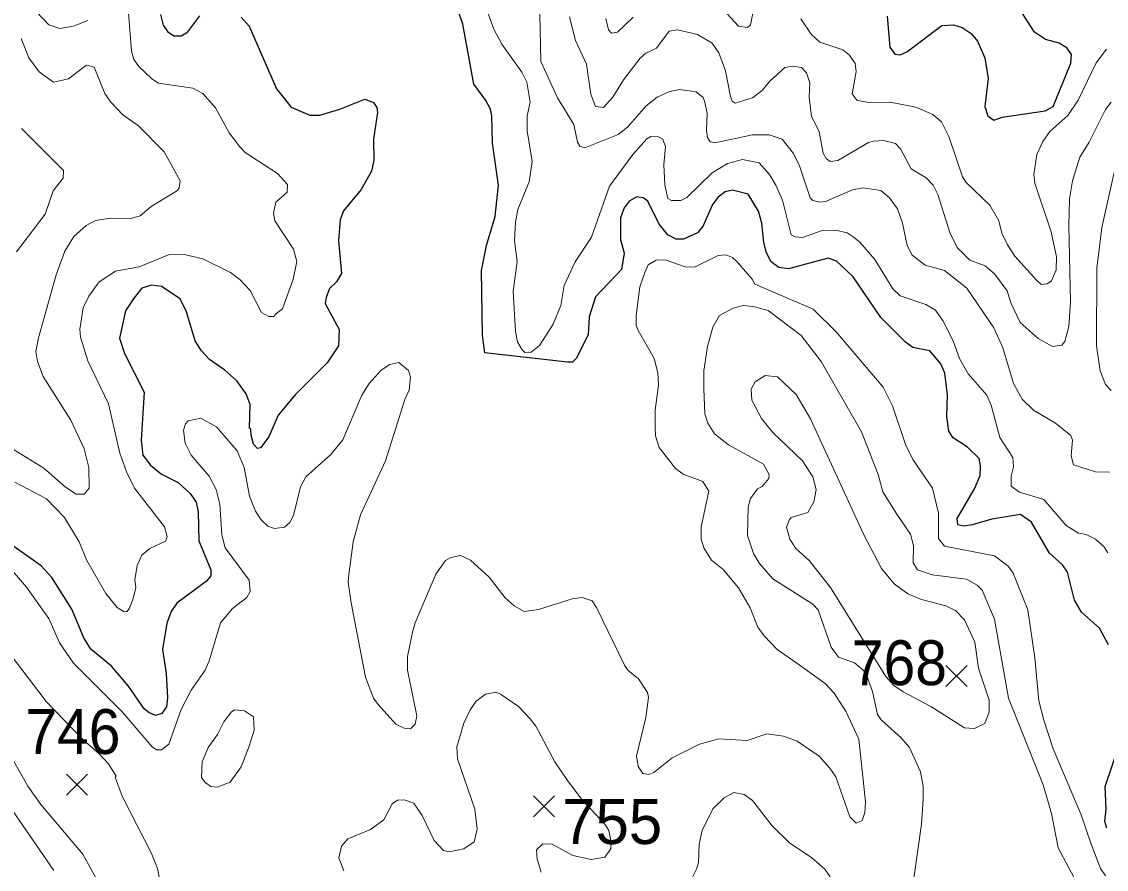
# Model space of a CAD drawing. Extents: x 294.2 to 320.3, y 7482.7 to 7510.7.
# Drawn here: x 302.048 to 303.984, y 7486.646 to 7488.157 of the extents above; entities that cross this region are included whole.
import ezdxf
from ezdxf.enums import TextEntityAlignment as Align

# ---------------------------------------------------------------- set-up
doc = ezdxf.new("R2010")
doc.units = 0
doc.header["$LTSCALE"] = 0.032
for name, color, linetype, lineweight in [('1', 7, 'Continuous', 25), ('2', 7, 'Continuous', 13), ('21', 7, 'Continuous', 25)]:
    doc.layers.add(name, color=color, linetype=linetype, lineweight=lineweight)
doc.layers.add('61', color=7, linetype='Continuous')

msp = doc.modelspace()

# ---------------------------------------------------------------- linework, layer by layer
at = {"layer": '1'}
for points in [[(303.5926, 7488.1667), (303.5976, 7488.1113), (303.6064, 7488.0989), (303.6159, 7488.0978), (303.6278, 7488.1032), (303.6905, 7488.15), (303.7111, 7488.1511), (303.7267, 7488.1466), (303.7428, 7488.1358), (303.7539, 7488.1224), (303.7673, 7488.0922), (303.7728, 7488.0556), (303.7668, 7488.0056), (303.7723, 7487.9889), (303.7829, 7487.9814), (303.7978, 7487.9868), (303.8747, 7487.9981), (303.8891, 7488.0056), (303.9202, 7488.083), (303.9219, 7488.0986), (303.9141, 7488.1099), (303.8994, 7488.1185), (303.875, 7488.125), (303.8555, 7488.1384), (303.8128, 7488.2056)], [(302.8708, 7487.5974), (302.8691, 7487.7136), (302.8779, 7487.7577), (302.8932, 7487.8098), (302.8993, 7487.8652), (302.8884, 7487.9404), (302.8871, 7487.9888), (302.8848, 7488.0012), (302.8765, 7488.0162), (302.8555, 7488.0458), (302.8355, 7488.1528), (302.8211, 7488.1942)], [(302.2964, 7488.1695), (302.3009, 7488.1507), (302.3086, 7488.1394), (302.32, 7488.1319), (302.3328, 7488.1319), (302.345, 7488.1389), (302.3666, 7488.1674)], [(302.4401, 7488.1652), (302.4545, 7488.1491), (302.5034, 7488.0373), (302.5292, 7488.0045), (302.5625, 7487.99), (302.5802, 7487.9905), (302.616, 7488.0007), (302.6609, 7488.0185), (302.6765, 7488.0131), (302.682, 7488.004), (302.6831, 7487.9948), (302.6762, 7487.9475), (302.6768, 7487.9098), (302.6729, 7487.8905), (302.6541, 7487.8576), (302.6224, 7487.8198), (302.6168, 7487.8037), (302.614, 7487.7671), (302.6193, 7487.7079), (302.6104, 7487.6934), (302.5977, 7487.681), (302.5916, 7487.6649), (302.5902, 7487.6547), (302.6147, 7487.608), (302.6135, 7487.5789), (302.5933, 7487.5488), (302.5367, 7487.4918)], [(303.9879, 7487.0458), (303.9717, 7487.0759), (303.9395, 7487.1039), (303.9268, 7487.1254), (303.9148, 7487.1754), (303.9054, 7487.1888), (303.8821, 7487.2093), (303.8502, 7487.2647), (303.8308, 7487.2781), (303.7792, 7487.27), (303.7445, 7487.2598), (303.7296, 7487.2576), (303.719, 7487.2598), (303.7179, 7487.2711), (303.7484, 7487.3239), (303.7584, 7487.3481), (303.7595, 7487.3653), (303.7567, 7487.3782), (303.7362, 7487.3982), (303.7107, 7487.4148), (303.7027, 7487.4266), (303.6993, 7487.453), (303.7003, 7487.4918), (303.6958, 7487.53), (303.6886, 7487.5467), (303.6687, 7487.5703), (303.6387, 7487.5762), (303.6253, 7487.5854), (303.5814, 7487.6296), (303.532, 7487.7023), (303.5198, 7487.7141), (303.5021, 7487.7302), (303.4876, 7487.7356), (303.4165, 7487.7162), (303.3993, 7487.7189), (303.386, 7487.7286), (303.3777, 7487.7447), (303.3727, 7487.7635), (303.3691, 7487.7979), (303.363, 7487.8189), (303.3447, 7487.8495), (303.3167, 7487.8565), (303.3039, 7487.8533), (303.2912, 7487.8441), (303.2812, 7487.8312), (303.264, 7487.792), (303.2543, 7487.7807), (303.2293, 7487.7689), (303.216, 7487.7689), (303.2016, 7487.7769), (303.1861, 7487.7958), (303.1659, 7487.8372), (303.1575, 7487.8431), (303.1459, 7487.8447), (303.1326, 7487.8372), (303.1232, 7487.8248), (303.1171, 7487.8071), (303.1171, 7487.7684), (303.1232, 7487.7442), (303.1187, 7487.7151), (303.0724, 7487.6662), (303.0613, 7487.6307), (303.0593, 7487.5985), (303.0377, 7487.5566), (303.031, 7487.5496), (303.0223, 7487.5498), (302.8748, 7487.5664), (302.8708, 7487.5974)], [(302.458, 7487.4197), (302.4575, 7487.4304), (302.4549, 7487.4324), (302.4564, 7487.4745), (302.4489, 7487.4933), (302.4322, 7487.5169), (302.4112, 7487.5357), (302.3834, 7487.5546), (302.3696, 7487.5702), (302.3582, 7487.5879), (302.3427, 7487.6396), (302.331, 7487.6627), (302.298, 7487.6847), (302.2802, 7487.6874), (302.263, 7487.682), (302.2492, 7487.6648), (302.2337, 7487.6417), (302.2233, 7487.5925), (302.2322, 7487.5656), (302.2669, 7487.4962), (302.2616, 7487.4107), (302.2649, 7487.3843), (302.2783, 7487.3661), (302.2982, 7487.3504), (302.3276, 7487.3354), (302.3492, 7487.316), (302.3597, 7487.3004), (302.3636, 7487.2832), (302.3644, 7487.2311), (302.3861, 7487.1794), (302.3861, 7487.1692), (302.3783, 7487.1595), (302.3254, 7487.1203), (302.3154, 7487.1052), (302.3076, 7487.0848), (302.2995, 7487.0374), (302.3062, 7486.9949), (302.3084, 7486.9513), (302.3067, 7486.9352), (302.2984, 7486.9234), (302.2873, 7486.9201), (302.2751, 7486.925), (302.2673, 7486.932), (302.239, 7486.9723), (302.209, 7487.0078), (302.1719, 7487.0379), (302.1593, 7487.0583), (302.1377, 7487.1096), (302.1022, 7487.166), (302.0834, 7487.1865), (302.0287, 7487.2252)], [(302.5367, 7487.4918), (302.5062, 7487.4552), (302.4896, 7487.417), (302.4746, 7487.3971), (302.4691, 7487.396), (302.4624, 7487.4036), (302.458, 7487.4197)], [(303.9847, 7486.7188), (303.9814, 7486.7312), (303.9836, 7486.7537), (303.9819, 7486.7935), (304.0077, 7486.8705)]]:
    msp.add_lwpolyline(points, dxfattribs=at)
at = {"layer": '2'}
for points in [[(302.7582, 7488.3281), (302.8048, 7488.3134), (302.8221, 7488.3007), (302.8361, 7488.2854), (302.845, 7488.2688), (302.891, 7488.1437), (302.9051, 7488.1168)], [(303.3609, 7488.2113), (303.3488, 7488.1513), (303.3437, 7488.1468), (303.3277, 7488.1487), (303.2747, 7488.2069)], [(302.3106, 7487.7414), (302.3362, 7487.7427), (302.3719, 7487.7344), (302.4211, 7487.7095), (302.4383, 7487.6967), (302.4562, 7487.6776), (302.4766, 7487.6386), (302.4894, 7487.6316), (302.4984, 7487.6316), (302.5022, 7487.636), (302.5136, 7487.645), (302.5328, 7487.698), (302.5392, 7487.7293), (302.5335, 7487.7516), (302.5002, 7487.802), (302.4977, 7487.8155), (302.5021, 7487.8353), (302.522, 7487.8531), (302.5226, 7487.8665), (302.5047, 7487.8863), (302.4472, 7487.924), (302.4377, 7487.9336), (302.4185, 7487.9585), (302.3943, 7488.0032), (302.3719, 7488.0287), (302.3541, 7488.0383), (302.2927, 7488.0472), (302.2806, 7488.0549), (302.2576, 7488.0773), (302.2487, 7488.0894), (302.2442, 7488.1041), (302.2385, 7488.1807)], [(302.1663, 7488.1589), (302.1408, 7488.1487), (302.1165, 7488.1449), (302.0967, 7488.1513), (302.075, 7488.1743)], [(302.9733, 7488.1705), (302.9746, 7488.0862), (303.0047, 7488.0211), (303.0334, 7487.9738), (303.0404, 7487.9419), (303.0442, 7487.9349), (303.0532, 7487.9323), (303.1125, 7487.9559), (303.1292, 7487.9687), (303.163, 7488.007), (303.1822, 7488.0223), (303.2032, 7488.0319), (303.2224, 7488.0358), (303.2518, 7488.0319), (303.2645, 7488.0217), (303.2677, 7488.0134), (303.2715, 7487.993), (303.2703, 7487.9623), (303.2722, 7487.9502), (303.2772, 7487.9425), (303.285, 7487.9412), (303.3526, 7487.9553), (303.382, 7487.9553), (303.4056, 7487.9476), (303.4254, 7487.9221), (303.4363, 7487.8998), (303.4554, 7487.8429), (303.4599, 7487.8384), (303.4727, 7487.8353), (303.4829, 7487.8365), (303.5307, 7487.857), (303.5493, 7487.8608), (303.5812, 7487.8557), (303.5972, 7487.8429), (303.6112, 7487.8231), (303.6201, 7487.7976), (303.6284, 7487.758), (303.6374, 7487.7407), (303.6604, 7487.7229), (303.6949, 7487.7133), (303.7351, 7487.682), (303.7828, 7487.6109), (303.7989, 7487.5754)], [(303.0257, 7488.1654), (303.0366, 7488.1232), (303.0563, 7488.0811), (303.064, 7488.0275), (303.0723, 7488.0057), (303.0864, 7488.0038), (303.103, 7488.0224), (303.1221, 7488.053), (303.1521, 7488.0919), (303.1624, 7488.1009), (303.1809, 7488.1098), (303.2038, 7488.1398), (303.2186, 7488.1423), (303.2543, 7488.1341), (303.2805, 7488.1187), (303.2926, 7488.1015), (303.3041, 7488.0696), (303.313, 7488.0236), (303.3162, 7488.0153), (303.3213, 7488.0115), (303.3526, 7488.021), (303.3699, 7488.0344), (303.3826, 7488.0504), (303.4101, 7488.0753), (303.4241, 7488.0779), (303.4401, 7488.0753), (303.449, 7488.0658), (303.4547, 7488.0479), (303.4535, 7488.0224), (303.458, 7487.9879), (303.4713, 7487.9611), (303.4784, 7487.9227), (303.4841, 7487.9131), (303.4911, 7487.9074), (303.5046, 7487.9093), (303.5595, 7487.9413), (303.5684, 7487.9438), (303.5863, 7487.9451), (303.6074, 7487.94)], [(303.1393, 7488.1647), (303.1113, 7488.1385), (303.1011, 7488.1366), (303.0953, 7488.1424), (303.0908, 7488.1628)], [(303.8851, 7487.7823), (303.8947, 7487.7376), (303.894, 7487.7146), (303.8857, 7487.6948), (303.8781, 7487.6897), (303.8678, 7487.6884), (303.8589, 7487.6961), (303.8206, 7487.7389), (303.8072, 7487.7593), (303.7976, 7487.7797), (303.7919, 7487.802), (303.7759, 7487.8301), (303.7338, 7487.8704), (303.7274, 7487.8806), (303.7025, 7487.9521), (303.6897, 7487.9783), (303.6744, 7487.9917), (303.6438, 7488.0044), (303.5978, 7488.0134), (303.5608, 7488.0128), (303.539, 7488.0166), (303.5301, 7488.0281), (303.5377, 7488.0683), (303.5359, 7488.0824), (303.5257, 7488.097), (303.5135, 7488.1066), (303.4726, 7488.1207), (303.4573, 7488.1347), (303.4388, 7488.1621)], [(302.0182, 7487.4037), (302.0878, 7487.3609), (302.1267, 7487.327), (302.1459, 7487.3143), (302.16, 7487.3143), (302.1689, 7487.3251), (302.1682, 7487.3622), (302.1599, 7487.3954), (302.1363, 7487.4464), (302.0871, 7487.5243), (302.0769, 7487.5512), (302.0737, 7487.569), (302.0782, 7487.5933), (302.1101, 7487.7057), (302.1254, 7487.7478), (302.1414, 7487.7739), (302.1638, 7487.7937), (302.1804, 7487.8027), (302.2072, 7487.8065), (302.2417, 7487.8052), (302.2596, 7487.811), (302.2793, 7487.8276), (302.3266, 7487.8557), (302.3297, 7487.8608), (302.331, 7487.8729), (302.303, 7487.9246), (302.257, 7487.9712), (302.2289, 7487.9911), (302.2078, 7488.0134), (302.197, 7488.0287), (302.1778, 7488.076), (302.165, 7488.0792), (302.1599, 7488.0766), (302.1319, 7488.0549), (302.1051, 7488.0491), (302.0795, 7488.0677), (302.061, 7488.0926), (302.0475, 7488.1271)], [(302.9051, 7488.1168), (302.9408, 7488.067), (302.9497, 7488.0492), (302.9555, 7488.0134), (302.9503, 7487.9891), (302.9503, 7487.9623), (302.9593, 7487.9074), (302.9542, 7487.8717), (302.9339, 7487.8221), (302.9293, 7487.7992), (302.9276, 7487.7662), (302.9328, 7487.7294), (302.9253, 7487.6757), (302.9293, 7487.6044), (302.9333, 7487.5861), (302.9414, 7487.5721), (302.946, 7487.5671), (302.9574, 7487.5677), (302.9727, 7487.5798), (302.997, 7487.6176), (303.0104, 7487.6508), (303.0167, 7487.6865), (303.0359, 7487.7287), (303.0653, 7487.7727), (303.0972, 7487.8634), (303.1387, 7487.9201), (303.1638, 7487.9482), (303.1712, 7487.9521), (303.185, 7487.9515), (303.1925, 7487.9476), (303.1971, 7487.934), (303.1942, 7487.9023), (303.1959, 7487.8661), (303.2011, 7487.8416), (303.208, 7487.8382), (303.2246, 7487.8382), (303.235, 7487.8433), (303.2804, 7487.8876), (303.3079, 7487.9042), (303.3348, 7487.9112), (303.3641, 7487.9055), (303.3826, 7487.8844), (303.3941, 7487.8653), (303.4057, 7487.8389), (303.4217, 7487.7771), (303.4286, 7487.7732), (303.4418, 7487.7721), (303.4765, 7487.7848), (303.5008, 7487.7855), (303.5212, 7487.7804), (303.532, 7487.7733), (303.5441, 7487.7637), (303.571, 7487.7331), (303.6029, 7487.6807), (303.6157, 7487.668), (303.6616, 7487.6527), (303.6789, 7487.6424), (303.6929, 7487.6227), (303.7108, 7487.5882), (303.7216, 7487.5563), (303.737, 7487.5288), (303.7708, 7487.4911), (303.7785, 7487.4733), (303.7938, 7487.4158), (303.8168, 7487.38), (303.8181, 7487.3634), (303.8142, 7487.3468), (303.8142, 7487.329), (303.8289, 7487.3181), (303.8723, 7487.3053), (303.9119, 7487.2587), (303.9342, 7487.2453), (303.9477, 7487.2428), (303.9643, 7487.2344), (303.9796, 7487.221), (303.9866, 7487.2102)], [(303.984, 7488.1079), (303.9655, 7488.0836), (303.9336, 7488.0172), (303.9151, 7487.9898)], [(303.7044, 7487.781), (303.7178, 7487.7542), (303.7402, 7487.7318), (303.7676, 7487.7216), (303.7849, 7487.7069), (303.8066, 7487.6769), (303.8136, 7487.6559), (303.8302, 7487.6207), (303.8621, 7487.592), (303.8877, 7487.5779), (303.9042, 7487.5799), (303.91, 7487.5869), (303.917, 7487.6137), (303.9196, 7487.6571), (303.917, 7487.7938), (303.9183, 7487.841), (303.9234, 7487.8729), (303.9368, 7487.9151), (303.9534, 7487.9419), (303.9821, 7488.0006), (303.9924, 7488.0134)], [(303.9151, 7487.9898), (303.8832, 7487.961), (303.8704, 7487.9432), (303.8595, 7487.9202), (303.8544, 7487.8844), (303.8564, 7487.8691), (303.8851, 7487.7823)], [(302.0393, 7487.7465), (302.0904, 7487.8136), (302.1044, 7487.8551), (302.1223, 7487.8781), (302.1229, 7487.8914), (302.0482, 7487.9662)], [(303.6074, 7487.94), (303.6163, 7487.9304), (303.6355, 7487.8946), (303.6623, 7487.8787), (303.6751, 7487.8653), (303.6833, 7487.8487), (303.7044, 7487.781)], [(303.9924, 7487.4994), (303.9821, 7487.5103), (303.9726, 7487.5346), (303.9662, 7487.5792), (303.9668, 7487.7172), (303.9757, 7487.7899), (303.9987, 7487.8934)], [(302.1523, 7487.6086), (302.158, 7487.6469), (302.1683, 7487.6674), (302.1868, 7487.6929), (302.2161, 7487.712), (302.2583, 7487.7197), (302.3106, 7487.7414)], [(303.4318, 7487.0135), (303.3967, 7487.0378), (303.373, 7487.062), (303.3622, 7487.0774), (303.3481, 7487.1119), (303.3277, 7487.1476), (303.3002, 7487.1802), (303.2792, 7487.1968), (303.2658, 7487.2191), (303.2606, 7487.2345), (303.2606, 7487.2562), (303.2747, 7487.32), (303.2639, 7487.3372), (303.2288, 7487.35), (303.2153, 7487.3602), (303.186, 7487.3979), (303.1796, 7487.4184), (303.1789, 7487.4337), (303.1789, 7487.4643), (303.1847, 7487.509), (303.1834, 7487.5307), (303.177, 7487.5563), (303.1668, 7487.5741), (303.1483, 7487.6061), (303.1451, 7487.615), (303.1451, 7487.6329), (303.1515, 7487.684), (303.1604, 7487.7095), (303.1662, 7487.7235), (303.1805, 7487.7318), (303.1968, 7487.7324), (303.2326, 7487.7197), (303.2492, 7487.7191), (303.2913, 7487.7401), (303.3047, 7487.7414), (303.3169, 7487.7363), (303.3245, 7487.7293), (303.352, 7487.698), (303.3564, 7487.689), (303.4605, 7487.6444), (303.5014, 7487.6048), (303.5857, 7487.5051), (303.6023, 7487.472), (303.6253, 7487.403), (303.6386, 7487.3762), (303.6738, 7487.3251), (303.6846, 7487.2804), (303.6846, 7487.2357), (303.6948, 7487.2217), (303.7842, 7487.2045), (303.8085, 7487.1859), (303.8174, 7487.1738), (303.8436, 7487.1081), (303.8564, 7487.0225), (303.8634, 7486.9459), (303.8723, 7486.9114), (303.8889, 7486.8603), (303.9387, 7486.7428), (303.9566, 7486.6905), (303.9732, 7486.6471), (303.9821, 7486.6343)], [(303.6399, 7486.6254), (303.6539, 7486.7262), (303.6572, 7486.7709), (303.6572, 7486.7939), (303.6521, 7486.8195), (303.6323, 7486.8629), (303.6176, 7486.8801), (303.5818, 7486.912), (303.5755, 7486.9216), (303.5665, 7486.9625), (303.5543, 7486.997), (303.5343, 7487.0136), (303.5058, 7487.0238), (303.4931, 7487.0416), (303.4695, 7487.1081), (303.4599, 7487.1183), (303.389, 7487.1636), (303.3648, 7487.1911), (303.3545, 7487.2089), (303.3436, 7487.2409), (303.3449, 7487.2919), (303.3488, 7487.3066), (303.3615, 7487.3239), (303.3699, 7487.3283), (303.3814, 7487.3423), (303.382, 7487.3494), (303.3718, 7487.3679), (303.3098, 7487.4024), (303.2849, 7487.4222), (303.2728, 7487.4413), (303.2677, 7487.4579), (303.2658, 7487.5026), (303.2658, 7487.5346), (303.2721, 7487.578), (303.2818, 7487.6124), (303.2938, 7487.6329), (303.3182, 7487.6463), (303.336, 7487.6507), (303.3539, 7487.6494), (303.3807, 7487.6418), (303.4394, 7487.5977)], [(302.0361, 7487.336), (302.0929, 7487.306), (302.1248, 7487.2728), (302.151, 7487.2294), (302.165, 7487.1962), (302.1989, 7487.1374), (302.2187, 7487.1125), (302.2314, 7487.1049), (302.2366, 7487.1055), (302.2404, 7487.1106), (302.2467, 7487.1259), (302.2519, 7487.1482), (302.2506, 7487.1617), (302.2544, 7487.1872), (302.2627, 7487.2057), (302.2774, 7487.2178), (302.3049, 7487.2306), (302.308, 7487.2383), (302.3036, 7487.2562), (302.25, 7487.3251), (302.2353, 7487.3545), (302.2238, 7487.3877), (302.2033, 7487.4758), (302.1663, 7487.5524), (302.1535, 7487.5946), (302.1523, 7487.6086)], [(303.4394, 7487.5977), (303.4752, 7487.5512), (303.5467, 7487.4254), (303.5767, 7487.3494), (303.585, 7487.3187), (303.6099, 7487.2791), (303.6342, 7487.2434)], [(303.7989, 7487.5754), (303.8181, 7487.5116), (303.8334, 7487.4841), (303.8538, 7487.4643), (303.8928, 7487.4413), (303.9202, 7487.419), (303.9234, 7487.4107)], [(302.0252, 7487.1859), (302.0572, 7487.1489), (302.0967, 7487.0927), (302.1159, 7487.0493), (302.1408, 7487.0135), (302.2276, 7486.9267), (302.2812, 7486.8642), (302.2889, 7486.859), (302.2979, 7486.859), (302.3113, 7486.8686), (302.333, 7486.9306), (302.3509, 7486.965), (302.3757, 7487.0008), (302.3828, 7487.0174), (302.4032, 7487.0851), (302.4249, 7487.1106), (302.4504, 7487.1304), (302.4562, 7487.1412), (302.4543, 7487.161), (302.4115, 7487.2191), (302.4058, 7487.2421), (302.4019, 7487.297), (302.3955, 7487.3226), (302.3828, 7487.3468), (302.3509, 7487.3839), (302.34, 7487.4056), (302.3374, 7487.4286), (302.3406, 7487.4401), (302.3457, 7487.4451), (302.3681, 7487.4502), (302.3962, 7487.4343), (302.4332, 7487.3921), (302.4454, 7487.3622), (302.4549, 7487.3111), (302.4658, 7487.2843), (302.476, 7487.2689), (302.4875, 7487.2574), (302.4996, 7487.2536), (302.5175, 7487.2555), (302.5271, 7487.2638), (302.5335, 7487.2766), (302.5462, 7487.3277), (302.5552, 7487.3456), (302.5998, 7487.3851), (302.6216, 7487.4113), (302.6554, 7487.4911), (302.6682, 7487.5116), (302.6899, 7487.5358), (302.7052, 7487.546), (302.7212, 7487.5492), (302.7384, 7487.5352), (302.7422, 7487.5231), (302.7397, 7487.5001), (302.732, 7487.4835), (302.6975, 7487.3737), (302.6528, 7487.2779), (302.64, 7487.2294), (302.6324, 7487.1706), (302.6311, 7487.1579), (302.6362, 7487.1208), (302.6618, 7486.988), (302.6765, 7486.951), (302.6847, 7486.9395), (302.7161, 7486.9044), (302.7308, 7486.8973), (302.7423, 7486.896), (302.7505, 7486.9043), (302.7537, 7486.9191)], [(303.9234, 7487.4107), (303.9208, 7487.3826), (303.9253, 7487.3666), (303.9643, 7487.3545), (303.9892, 7487.3539)], [(303.6342, 7487.2434), (303.6399, 7487.223), (303.6393, 7487.1923), (303.647, 7487.1796), (303.6731, 7487.1706), (303.7344, 7487.1629), (303.7536, 7487.1521), (303.7625, 7487.1432), (303.7842, 7487.0915), (303.8091, 7486.951)], [(302.7537, 7486.9191), (302.7371, 7487.0008), (302.7371, 7487.0251), (302.746, 7487.0685), (302.7505, 7487.0851), (302.7876, 7487.1719), (302.8048, 7487.1961)], [(302.8048, 7487.1961), (302.8144, 7487.2019), (302.8316, 7487.2051), (302.8495, 7487.1968), (302.8827, 7487.1668), (302.9114, 7487.1298), (302.9274, 7487.1157), (302.9453, 7487.1055), (302.9708, 7487.1087), (303.0308, 7487.1278), (303.0487, 7487.1304), (303.0666, 7487.1246), (303.0743, 7487.1125), (303.124, 7487.0097), (303.1298, 7487.0007), (303.1489, 7486.9854), (303.1649, 7486.9612), (303.1668, 7486.9523), (303.1623, 7486.9165), (303.1457, 7486.8476), (303.1483, 7486.829), (303.1566, 7486.8163), (303.1675, 7486.815), (303.1764, 7486.8182), (303.2089, 7486.8444), (303.2581, 7486.8686), (303.2926, 7486.8782), (303.343, 7486.8756), (303.3782, 7486.8871), (303.4075, 7486.8833), (303.4324, 7486.8743), (303.4714, 7486.8475), (303.4905, 7486.8258), (303.5014, 7486.8105), (303.5263, 7486.739), (303.5377, 7486.7282), (303.548, 7486.7326), (303.5531, 7486.7467), (303.5543, 7486.7658), (303.5423, 7486.8775), (303.5193, 7486.9267), (303.4982, 7486.9599), (303.4822, 7486.9771), (303.4318, 7487.0135)], [(302.0278, 7487.0295), (302.0922, 7486.9446), (302.1581, 7486.8765), (302.1859, 7486.8523), (302.2036, 7486.8335), (302.2172, 7486.812), (302.2155, 7486.8098), (302.2276, 7486.776), (302.2799, 7486.6739), (302.2908, 7486.6471), (302.2991, 7486.6049)], [(302.9753, 7486.6407), (302.9682, 7486.6637), (302.9669, 7486.6803), (302.9785, 7486.6911), (302.9952, 7486.6908), (303.0318, 7486.6704), (303.0644, 7486.6633), (303.0888, 7486.6676), (303.0999, 7486.6822), (303.1005, 7486.694), (303.0961, 7486.715), (303.0888, 7486.7263), (303.0481, 7486.7704), (303.0225, 7486.8041), (302.9995, 7486.8373), (302.9657, 7486.9012), (302.9555, 7486.9139), (302.935, 7486.9357), (302.9031, 7486.958), (302.8942, 7486.9618), (302.8763, 7486.958), (302.8597, 7486.9452), (302.8488, 7486.9299), (302.8374, 7486.9063), (302.8252, 7486.8642), (302.8259, 7486.8424), (302.8571, 7486.7531), (302.861, 7486.7173), (302.8559, 7486.6949), (302.8373, 7486.6822), (302.8112, 7486.6771), (302.801, 7486.679), (302.7844, 7486.6968), (302.7633, 7486.7416), (302.748, 7486.7639), (302.7308, 7486.7696), (302.7192, 7486.769), (302.7097, 7486.7626), (302.6944, 7486.7339), (302.6707, 7486.7166), (302.6305, 7486.7), (302.619, 7486.6867), (302.6145, 7486.6662), (302.6234, 7486.6432)], [(303.8091, 7486.951), (303.871, 7486.7965), (303.8857, 7486.7454), (303.8978, 7486.6841), (303.9362, 7486.6126)], [(302.1849, 7486.6228), (302.1574, 7486.6726), (302.0827, 7486.7613), (302.0597, 7486.7939), (301.992, 7486.9114)], [(302.1057, 7486.6438), (301.9818, 7486.8233)], [(303.2447, 7486.6304), (303.2524, 7486.6458), (303.2562, 7486.6573), (303.2575, 7486.6905), (303.2626, 7486.7148), (303.2817, 7486.7537), (303.3022, 7486.7734), (303.3194, 7486.7824), (303.3373, 7486.7792), (303.3526, 7486.7684), (303.3877, 7486.723), (303.419, 7486.6924), (303.4579, 7486.6669), (303.4816, 7486.6458), (303.5014, 7486.6177)]]:
    msp.add_lwpolyline(points, dxfattribs=at)
for points in [[(303.7149, 7487.1073), (303.6974, 7487.1157), (303.654, 7487.1266), (303.6297, 7487.1368), (303.6054, 7487.1547), (303.5825, 7487.1821), (303.5512, 7487.2421), (303.456, 7487.449), (303.4305, 7487.4924), (303.3973, 7487.5237), (303.3749, 7487.5262), (303.3571, 7487.5148), (303.35, 7487.502), (303.3513, 7487.4822), (303.3686, 7487.4496), (303.389, 7487.4247), (303.4414, 7487.3737), (303.4599, 7487.3455), (303.4662, 7487.3226), (303.4618, 7487.3009), (303.4535, 7487.2861), (303.4509, 7487.2817), (303.4216, 7487.2727), (303.4177, 7487.2683), (303.4133, 7487.2555), (303.419, 7487.2345), (303.4299, 7487.2178), (303.4535, 7487.1961), (303.4918, 7487.1483), (303.5904, 7486.9897), (303.6049, 7486.9736), (303.6213, 7486.9623), (303.6706, 7486.9359), (303.7306, 7486.898), (303.7485, 7486.8967), (303.767, 7486.9056), (303.7747, 7486.9267), (303.7747, 7486.9472), (303.7555, 7487.0046), (303.7491, 7487.0506), (303.7306, 7487.0902)], [(302.4546, 7486.8654), (302.4402, 7486.8284), (302.4204, 7486.8009), (302.3975, 7486.792), (302.386, 7486.7933), (302.3757, 7486.8003), (302.3693, 7486.8092), (302.3706, 7486.8373), (302.3815, 7486.8629), (302.3981, 7486.8859), (302.4089, 7486.9088), (302.423, 7486.9267), (302.4287, 7486.9299), (302.446, 7486.928), (302.4619, 7486.9178), (302.4632, 7486.8935)]]:
    msp.add_lwpolyline(points, close=True, dxfattribs=at)
at = {"layer": '21'}
for p, q in [((303.6977, 7487.0092), (303.7352, 7486.9717)), ((303.7352, 7487.0092), (303.6977, 7486.9717)), ((302.1286, 7486.8155), (302.1661, 7486.778)), ((302.1661, 7486.8155), (302.1286, 7486.778)), ((302.9618, 7486.7765), (302.9993, 7486.739)), ((302.9993, 7486.7765), (302.9618, 7486.739))]:
    msp.add_line(p, q, dxfattribs=at)

# ---------------------------------------------------------------- texts
at = {"layer": '61', "width": 0.95}
for s, p in [('768', (303.6146, 7486.974)), ('746', (302.1399, 7486.8513))]:
    msp.add_text(s, height=0.08, dxfattribs=at).set_placement(p, align=Align.CENTER)
at = {"layer": '61'}
msp.add_text('755', height=0.08, dxfattribs=at).set_placement((303.1021, 7486.6908), align=Align.CENTER)

doc.saveas('drawing.dxf')
